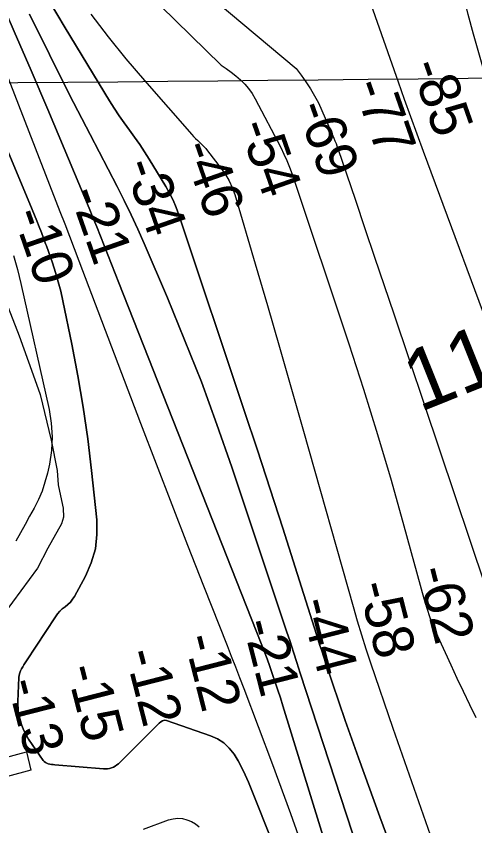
# Model space of a CAD drawing. Extents: x 3625074 to 3663148, y 511451 to 537151.
# Drawn here: x 3631247 to 3632002, y 527777 to 529111 of the extents above; entities that cross this region are included whole.
import ezdxf

# ---------------------------------------------------------------- set-up
doc = ezdxf.new("R2010")
doc.units = 0
for name, color, linetype in [('V-CHAN-DOCK', 7, 'Continuous'), ('V-GRID-MAJR', 7, 'Continuous'), ('V-RIVR-EDGE', 7, 'Continuous'), ('V-RIVR-IDEN', 7, 'Continuous'), ('V-RIVR-RANG', 7, 'Continuous'), ('V-TOPO-DPTH', 7, 'Continuous'), ('V-TOPO-MAJR', 7, 'Continuous'), ('V-TOPO-MINR', 7, 'Continuous')]:
    doc.layers.add(name, color=color, linetype=linetype)

msp = doc.modelspace()

# ---------------------------------------------------------------- linework, layer by layer
at = {"layer": 'V-CHAN-DOCK'}
msp.add_lwpolyline([(3631095.9, 527853.5), (3631263.9, 527898.2), (3631270.9, 527868.1), (3631232.3, 527857.6)], dxfattribs=at)
at = {"layer": 'V-GRID-MAJR'}
msp.add_spline([(3629187.6, 528981.4), (3634465.5, 529032.5), (3639743.5, 529084.3), (3645021.4, 529136.9)], degree=3, dxfattribs=at)
at = {"layer": 'V-RIVR-EDGE'}
msp.add_lwpolyline([(3631229.4, 528640.6), (3631251.5, 528584.1), (3631274.7, 528519.8), (3631286.1, 528487.4), (3631304.5, 528412.3), (3631314, 528361.9), (3631315.7, 528338.4), (3631319.9, 528320.4), (3631324, 528300), (3631324.6, 528285), (3631321.6, 528274.2), (3631298.7, 528234), (3631281.8, 528201), (3631227, 528126.7)], dxfattribs=at)
at = {"layer": 'V-TOPO-DPTH'}
for points in [[(3631717.2, 527628.2), (3631629.3, 527848.4), (3631624.2, 527860.3), (3631618.6, 527872), (3631612.4, 527883.4), (3631605.7, 527894.6), (3631597.9, 527904.5), (3631589, 527913.1), (3631578.6, 527919.8), (3631567.1, 527925.1), (3631494.3, 527950), (3631491.1, 527950.5), (3631487.9, 527949.7), (3631484.9, 527948), (3631482.2, 527945.7), (3631415.1, 527878.9), (3631412.6, 527876.8), (3631409.9, 527874.8), (3631406.9, 527873.3), (3631403.8, 527872.1), (3631400.6, 527871.2), (3631397.3, 527870.7), (3631394, 527870.5), (3631390.7, 527870.6), (3631310.1, 527877.2), (3631307.4, 527877.5), (3631304.8, 527877.8), (3631302.1, 527878.3), (3631299.5, 527878.8), (3631297.1, 527879.6), (3631294.8, 527880.8), (3631292.9, 527882.4), (3631291.2, 527884.4), (3631267, 527919.4), (3631259.1, 527933.8), (3631253.1, 527948.8), (3631250.2, 527964.7), (3631249.3, 527981.2), (3631251.2, 528020.9), (3631251.7, 528024.7), (3631252.5, 528028.4), (3631253.8, 528031.9), (3631255.4, 528035.3), (3631257.4, 528038.7), (3631259.4, 528042), (3631261.4, 528045.2), (3631263.5, 528048.5), (3631311.3, 528121.1), (3631314.7, 528125.8), (3631318.5, 528130.2), (3631322.7, 528134.1), (3631327.3, 528137.7), (3631331.8, 528141.3), (3631335.9, 528145.3), (3631339.4, 528149.9), (3631342.5, 528154.7), (3631360.8, 528188), (3631370.4, 528210.2), (3631377.3, 528233), (3631379.8, 528256.7), (3631379.5, 528280.9), (3631370.8, 528362), (3631364.5, 528414.3), (3631357.1, 528466.4), (3631348.2, 528518.4), (3631338.4, 528570.2), (3631323.6, 528641.7), (3631320, 528657.5), (3631316, 528673.2), (3631311.4, 528688.7), (3631306.3, 528704.1), (3631296.4, 528732.4), (3631295.5, 528734.7), (3631294.7, 528737.1), (3631288.2, 528754.1), (3631284.5, 528763.7), (3631280.8, 528773.4), (3631276.9, 528783), (3631273, 528792.5), (3631001.7, 529443.5)], [(3631001.7, 529443.5), (3631273, 528792.5), (3631276.9, 528783), (3631280.8, 528773.4), (3631284.5, 528763.7), (3631288.2, 528754.1), (3631294.7, 528737.1), (3631295.5, 528734.7), (3631296.4, 528732.4), (3631306.3, 528704.1), (3631311.4, 528688.7), (3631316, 528673.2), (3631320, 528657.5), (3631323.6, 528641.7), (3631338.4, 528570.2), (3631348.2, 528518.4), (3631357.1, 528466.4), (3631364.5, 528414.3), (3631370.8, 528362), (3631379.5, 528280.9), (3631379.8, 528256.7), (3631377.3, 528233), (3631370.4, 528210.2), (3631360.8, 528188), (3631342.5, 528154.7), (3631339.4, 528149.9), (3631335.9, 528145.3), (3631331.8, 528141.3), (3631327.3, 528137.7), (3631322.7, 528134.1), (3631318.5, 528130.2), (3631314.7, 528125.8), (3631311.3, 528121.1), (3631263.5, 528048.5), (3631261.4, 528045.2), (3631259.4, 528042), (3631257.4, 528038.7), (3631255.4, 528035.3), (3631253.8, 528031.9), (3631252.5, 528028.4), (3631251.7, 528024.7), (3631251.2, 528020.9), (3631249.3, 527981.2), (3631250.2, 527964.7), (3631253.1, 527948.8), (3631259.1, 527933.8), (3631267, 527919.4), (3631291.2, 527884.4), (3631292.9, 527882.4), (3631294.8, 527880.8), (3631297.1, 527879.6), (3631299.5, 527878.8), (3631302.1, 527878.3), (3631304.8, 527877.8), (3631307.4, 527877.5), (3631310.1, 527877.2), (3631390.7, 527870.6), (3631394, 527870.5), (3631397.3, 527870.7), (3631400.6, 527871.2), (3631403.8, 527872.1), (3631406.9, 527873.3), (3631409.9, 527874.8), (3631412.6, 527876.8), (3631415.1, 527878.9), (3631482.2, 527945.7), (3631484.9, 527948), (3631487.9, 527949.7), (3631491.1, 527950.5), (3631494.3, 527950), (3631567.1, 527925.1), (3631578.6, 527919.8), (3631589, 527913.1), (3631597.9, 527904.5), (3631605.7, 527894.6), (3631612.4, 527883.4), (3631618.6, 527872), (3631624.2, 527860.3), (3631629.3, 527848.4), (3631717.2, 527628.2)], [(3631286.4, 529161.2), (3631327.5, 529091.6), (3631400.5, 528971.3), (3631408.3, 528959), (3631416.3, 528946.8), (3631424.6, 528934.9), (3631433.2, 528923.2), (3631441.8, 528911.4), (3631450.2, 528899.5), (3631458.2, 528887.4), (3631465.9, 528875), (3631493.1, 528830.2), (3631499.4, 528819), (3631505.2, 528807.5), (3631510.2, 528795.7), (3631514.7, 528783.7), (3631623.1, 528459.5), (3631644.4, 528395.4), (3631665.4, 528331.3), (3631686.1, 528267), (3631706.5, 528202.7), (3631741.4, 528091.8), (3631744.2, 528082.8), (3631747.1, 528073.9), (3631750.1, 528064.9), (3631753, 528055.9), (3631767.8, 528011.8), (3631778.3, 527980.9), (3631789, 527950), (3631799.9, 527919.2), (3631810.9, 527888.4), (3631846.1, 527791.4), (3631869.4, 527727.6)], [(3631869.4, 527727.6), (3631846.1, 527791.4), (3631810.9, 527888.4), (3631799.9, 527919.2), (3631789, 527950), (3631778.3, 527980.9), (3631767.8, 528011.8), (3631753, 528055.9), (3631750.1, 528064.9), (3631747.1, 528073.9), (3631744.2, 528082.8), (3631741.4, 528091.8), (3631706.5, 528202.7), (3631686.1, 528267), (3631665.4, 528331.3), (3631644.4, 528395.4), (3631623.1, 528459.5), (3631514.7, 528783.7), (3631510.2, 528795.7), (3631505.2, 528807.5), (3631499.4, 528819), (3631493.1, 528830.2), (3631465.9, 528875), (3631458.2, 528887.4), (3631450.2, 528899.5), (3631441.8, 528911.4), (3631433.2, 528923.2), (3631424.6, 528934.9), (3631416.3, 528946.8), (3631408.3, 528959), (3631400.5, 528971.3), (3631327.5, 529091.6), (3631286.4, 529161.2)], [(3631215.6, 529149.7), (3631243.6, 529085.7), (3631271.4, 529021.6), (3631298.7, 528957.3), (3631325.8, 528892.9), (3631366.9, 528794.7), (3631373.2, 528779.3), (3631379.5, 528763.9), (3631385.6, 528748.5), (3631391.7, 528733), (3631397.8, 528717.6), (3631403.8, 528702.1), (3631409.9, 528686.6), (3631416, 528671.2), (3631650.5, 528077.2), (3631655.4, 528064.5), (3631660.2, 528051.8), (3631664.8, 528039), (3631669.3, 528026.1), (3631673.6, 528013.2), (3631677.9, 528000.3), (3631682, 527987.3), (3631686.1, 527974.3), (3631902.6, 527272.7)], [(3631902.6, 527272.7), (3631686.1, 527974.3), (3631682, 527987.3), (3631677.9, 528000.3), (3631673.6, 528013.2), (3631669.3, 528026.1), (3631664.8, 528039), (3631660.2, 528051.8), (3631655.4, 528064.5), (3631650.5, 528077.2), (3631416, 528671.2), (3631409.9, 528686.6), (3631403.8, 528702.1), (3631397.8, 528717.6), (3631391.7, 528733), (3631385.6, 528748.5), (3631379.5, 528763.9), (3631373.2, 528779.3), (3631366.9, 528794.7), (3631325.8, 528892.9), (3631298.7, 528957.3), (3631271.4, 529021.6), (3631243.6, 529085.7), (3631215.6, 529149.7)], [(3631268.5, 529114.1), (3631301.4, 529047.7), (3631334.8, 528981.5), (3631368.7, 528915.6), (3631412.9, 528830.3), (3631424.7, 528807), (3631436.1, 528783.5), (3631447, 528759.8), (3631457.5, 528736), (3631495.8, 528646.6), (3631524.3, 528577.6), (3631551.8, 528508.2), (3631577.4, 528438.1), (3631601.9, 528367.6), (3631692.2, 528097.4), (3631697.9, 528080.1), (3631703.6, 528062.8), (3631709.3, 528045.5), (3631714.9, 528028.2), (3631790.9, 527794.7), (3631820, 527705.4)], [(3631820, 527705.4), (3631790.9, 527794.7), (3631714.9, 528028.2), (3631709.3, 528045.5), (3631703.6, 528062.8), (3631697.9, 528080.1), (3631692.2, 528097.4), (3631601.9, 528367.6), (3631577.4, 528438.1), (3631551.8, 528508.2), (3631524.3, 528577.6), (3631495.8, 528646.6), (3631457.5, 528736), (3631447, 528759.8), (3631436.1, 528783.5), (3631424.7, 528807), (3631412.9, 528830.3), (3631368.7, 528915.6), (3631334.8, 528981.5), (3631301.4, 529047.7), (3631268.5, 529114.1)]]:
    msp.add_lwpolyline(points, dxfattribs=at)
at = {"layer": 'V-TOPO-MAJR'}
msp.add_lwpolyline([(3631369.7, 529114), (3631398, 529076.7), (3631427.6, 529040.4), (3631457.9, 529004.7), (3631535.9, 528915.8), (3631539.1, 528912.4), (3631542.3, 528909), (3631545.8, 528905.8), (3631549.3, 528902.6), (3631552.8, 528899.5), (3631556.1, 528896.2), (3631559.3, 528892.7), (3631562.2, 528889.1), (3631584.7, 528860), (3631591.6, 528850), (3631597.7, 528839.5), (3631602.6, 528828.5), (3631606.7, 528817), (3631640.5, 528702.9), (3631660.7, 528634.1), (3631680.8, 528565.1), (3631700.6, 528496.1), (3631720.2, 528427.1), (3631801.7, 528138), (3631808.5, 528114.6), (3631815.6, 528091.2), (3631823, 528068), (3631830.8, 528044.9), (3631867.6, 527937.2), (3631894.1, 527860.3), (3631920.9, 527783.6), (3631948.2, 527707)], dxfattribs=at)
at = {"layer": 'V-TOPO-MINR'}
for points in [[(3632019.9, 529011.8), (3632000.2, 529081.1), (3631991.6, 529113.6), (3631983.6, 529146.3), (3631906.6, 529854.2), (3631902.4, 529865.2), (3631897.9, 529876), (3631892.9, 529886.6), (3631887.5, 529897.1), (3631804, 530053.2), (3631783.7, 530088.7), (3631762.3, 530123.3), (3631738.9, 530156.7), (3631714.4, 530189.3), (3631712.9, 530191.2), (3631687.7, 530221.8), (3631661.9, 530251.9), (3631635.2, 530281.2), (3631607.9, 530310), (3631580.9, 530339), (3631555, 530368.9), (3631530.6, 530400), (3631507.3, 530432.1), (3631314.5, 530712)], [(3631132.3, 530617.7), (3631494.3, 529974.6), (3631514.9, 529937.3), (3631535.1, 529899.8), (3631554.9, 529862.1), (3631574.2, 529824.2), (3631608, 529756.8), (3631610.1, 529752.4), (3631612.1, 529747.9), (3631614, 529743.4), (3631615.8, 529738.8), (3631635.8, 529684), (3631647.5, 529651.9), (3631659, 529619.9), (3631670.5, 529587.8), (3631681.8, 529555.6), (3631876, 529002.9), (3631886.2, 528974.2), (3631896.5, 528945.5), (3631906.9, 528916.9), (3631917.5, 528888.2), (3632048.8, 528534.6)], [(3631001.7, 529443.5), (3631273, 528792.5), (3631276.9, 528783), (3631280.8, 528773.4), (3631284.5, 528763.7), (3631288.2, 528754.1), (3631294.7, 528737.1), (3631295.5, 528734.7), (3631296.4, 528732.4), (3631306.3, 528704.1), (3631311.4, 528688.7), (3631316, 528673.2), (3631320, 528657.5), (3631323.6, 528641.7), (3631338.4, 528570.2), (3631348.2, 528518.4), (3631357.1, 528466.4), (3631364.5, 528414.3), (3631370.8, 528362), (3631379.5, 528280.9), (3631379.8, 528256.7), (3631377.3, 528233), (3631370.4, 528210.2), (3631360.8, 528188), (3631342.5, 528154.7), (3631339.4, 528149.9), (3631335.9, 528145.3), (3631331.8, 528141.3), (3631327.3, 528137.7), (3631322.7, 528134.1), (3631318.5, 528130.2), (3631314.7, 528125.8), (3631311.3, 528121.1), (3631263.5, 528048.5), (3631261.4, 528045.2), (3631259.4, 528042), (3631257.4, 528038.7), (3631255.4, 528035.3), (3631253.8, 528031.9), (3631252.5, 528028.4), (3631251.7, 528024.7), (3631251.2, 528020.9), (3631249.3, 527981.2), (3631250.2, 527964.7), (3631253.1, 527948.8), (3631259.1, 527933.8), (3631267, 527919.4), (3631291.2, 527884.4), (3631292.9, 527882.4), (3631294.8, 527880.8), (3631297.1, 527879.6), (3631299.5, 527878.8), (3631302.1, 527878.3), (3631304.8, 527877.8), (3631307.4, 527877.5), (3631310.1, 527877.2), (3631390.7, 527870.6), (3631394, 527870.5), (3631397.3, 527870.7), (3631400.6, 527871.2), (3631403.8, 527872.1), (3631406.9, 527873.3), (3631409.9, 527874.8), (3631412.6, 527876.8), (3631415.1, 527878.9), (3631482.2, 527945.7), (3631484.9, 527948), (3631487.9, 527949.7), (3631491.1, 527950.5), (3631494.3, 527950), (3631567.1, 527925.1), (3631578.6, 527919.8), (3631589, 527913.1), (3631597.9, 527904.5), (3631605.7, 527894.6), (3631612.4, 527883.4), (3631618.6, 527872), (3631624.2, 527860.3), (3631629.3, 527848.4), (3631717.2, 527628.2)], [(3631333, 529339.2), (3631708.2, 529024.6), (3631716.1, 529013.6), (3631724, 529002.6), (3631731.4, 528991.3), (3631738.4, 528979.8), (3631744.6, 528967.8), (3631750.4, 528955.6), (3631770.3, 528909.7), (3631772, 528905.5), (3631773.7, 528901.3), (3631775.3, 528897.1), (3631776.8, 528892.9), (3631805.6, 528807.6), (3631821.4, 528760.8), (3631837.2, 528713.9), (3631853, 528667), (3631868.8, 528620.1), (3632019.4, 528172.2)], [(3631309.2, 529299.7), (3631584.2, 529029.9), (3631592.6, 529024.5), (3631600.8, 529018.7), (3631608.7, 529012.5), (3631616.3, 529006), (3631623.3, 528998.9), (3631629.7, 528991.4), (3631635.4, 528983.2), (3631640.5, 528974.6), (3631682.5, 528894.4), (3631687.8, 528883.7), (3631692.7, 528872.8), (3631697.1, 528861.8), (3631701.2, 528850.5), (3631794.6, 528570.7), (3631818.8, 528496.2), (3631842.2, 528421.3), (3631864.4, 528346.2), (3631885.7, 528270.7), (3631918.5, 528151.3), (3631923.2, 528135.5), (3631928.5, 528119.9), (3631934.5, 528104.6), (3631940.9, 528089.5), (3631962.7, 528041.8), (3631972.8, 528020), (3631983, 527998.2), (3631993.4, 527976.5), (3632003.9, 527954.9)], [(3631134.7, 529263.1), (3631318.7, 528789.2), (3631326.6, 528768.7), (3631334.5, 528748.3), (3631342.3, 528727.8), (3631350.1, 528707.4), (3631451.6, 528440), (3631477.2, 528372.9), (3631503, 528305.9), (3631529.1, 528239), (3631555.4, 528172.2), (3631594.3, 528073.9), (3631601.2, 528056.3), (3631608.1, 528038.6), (3631614.9, 528020.9), (3631621.6, 528003.1), (3631668.8, 527877.7), (3631698.5, 527797), (3631727.4, 527716)], [(3631286.4, 529161.2), (3631327.5, 529091.6), (3631400.5, 528971.3), (3631408.3, 528959), (3631416.3, 528946.8), (3631424.6, 528934.9), (3631433.2, 528923.2), (3631441.8, 528911.4), (3631450.2, 528899.5), (3631458.2, 528887.4), (3631465.9, 528875), (3631493.1, 528830.2), (3631499.4, 528819), (3631505.2, 528807.5), (3631510.2, 528795.7), (3631514.7, 528783.7), (3631623.1, 528459.5), (3631644.4, 528395.4), (3631665.4, 528331.3), (3631686.1, 528267), (3631706.5, 528202.7), (3631741.4, 528091.8), (3631744.2, 528082.8), (3631747.1, 528073.9), (3631750.1, 528064.9), (3631753, 528055.9), (3631767.8, 528011.8), (3631778.3, 527980.9), (3631789, 527950), (3631799.9, 527919.2), (3631810.9, 527888.4), (3631846.1, 527791.4), (3631869.4, 527727.6)], [(3631215.6, 529149.7), (3631243.6, 529085.7), (3631271.4, 529021.6), (3631298.7, 528957.3), (3631325.8, 528892.9), (3631366.9, 528794.7), (3631373.2, 528779.3), (3631379.5, 528763.9), (3631385.6, 528748.5), (3631391.7, 528733), (3631397.8, 528717.6), (3631403.8, 528702.1), (3631409.9, 528686.6), (3631416, 528671.2), (3631650.5, 528077.2), (3631655.4, 528064.5), (3631660.2, 528051.8), (3631664.8, 528039), (3631669.3, 528026.1), (3631673.6, 528013.2), (3631677.9, 528000.3), (3631682, 527987.3), (3631686.1, 527974.3), (3631902.6, 527272.7)], [(3631268.5, 529114.1), (3631301.4, 529047.7), (3631334.8, 528981.5), (3631368.7, 528915.6), (3631412.9, 528830.3), (3631424.7, 528807), (3631436.1, 528783.5), (3631447, 528759.8), (3631457.5, 528736), (3631495.8, 528646.6), (3631524.3, 528577.6), (3631551.8, 528508.2), (3631577.4, 528438.1), (3631601.9, 528367.6), (3631692.2, 528097.4), (3631697.9, 528080.1), (3631703.6, 528062.8), (3631709.3, 528045.5), (3631714.9, 528028.2), (3631790.9, 527794.7), (3631820, 527705.4)], [(3631242.5, 528716.4), (3631248.6, 528693.4), (3631254.2, 528670.3), (3631301, 528462.4), (3631304.5, 528439.9), (3631306, 528417.5), (3631304.6, 528395), (3631301.3, 528372.5), (3631298.1, 528357.9), (3631294.1, 528343), (3631289.3, 528328.3), (3631283.3, 528314.1), (3631276.4, 528300.2), (3631268.8, 528286.6), (3631261.2, 528273), (3631253.6, 528259.4), (3631246, 528245.8)], [(3631456.2, 527771.2), (3631497.8, 527786.3), (3631505.3, 527788.2), (3631512.9, 527789.1), (3631520.5, 527788.4), (3631528.1, 527786.6), (3631535.3, 527783.4), (3631542.1, 527779.6), (3631548.2, 527774.7)]]:
    msp.add_lwpolyline(points, dxfattribs=at)

# ---------------------------------------------------------------- texts
at = {"layer": 'V-RIVR-IDEN'}
msp.add_text('111', height=100, rotation=21.8538, dxfattribs=at).set_placement((3631911.4, 528457.7))
at = {"layer": 'V-RIVR-RANG'}
for s, rotation, p in [('-85', 289.3225, (3631895.9, 529029.3)), ('-77', 289.3225, (3631801.3, 528996.9)), ('-69', 289.3225, (3631708, 528960.8)), ('-54', 289.3225, (3631612.9, 528929.9)), ('-46', 289.3225, (3631519, 528895.3)), ('-34', 289.3225, (3631423.4, 528865.7)), ('-21', 289.3225, (3631333.7, 528819.4)), ('-10', 289.0383, (3631240.2, 528784.8)), ('-62', 284.3611, (3631906.7, 528197.7)), ('-58', 284.3611, (3631809.7, 528173.2)), ('-44', 284.3611, (3631713.5, 528145.8)), ('-21', 284.3611, (3631619.2, 528111)), ('-12', 284.3611, (3631522.3, 528086.2)), ('-12', 284.3611, (3631425.4, 528061.6)), ('-15', 284.3611, (3631328.7, 528036)), ('-13', 284.3611, (3631231.4, 528013))]:
    msp.add_text(s, height=67, rotation=rotation, dxfattribs=at).set_placement(p)

doc.saveas('drawing.dxf')
